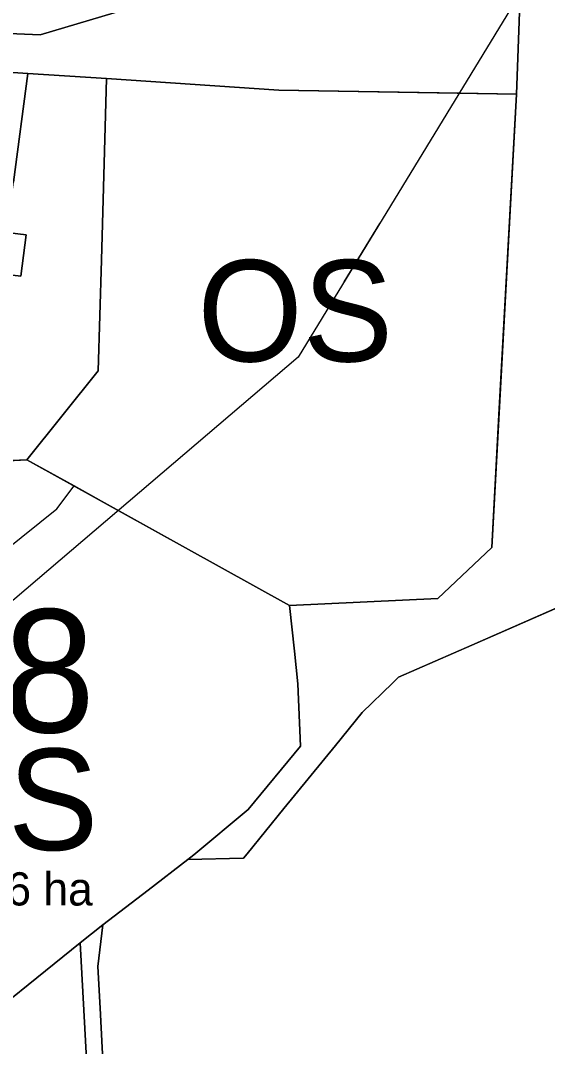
# Model space of a CAD drawing. Extents: x -555509 to -553005, y -1186756 to -1182560.
# Drawn here: x -554284.6 to -554211.8, y -1184704.3 to -1184562.5 of the extents above; entities that cross this region are included whole.
import ezdxf

# ---------------------------------------------------------------- set-up
doc = ezdxf.new("R2010")
doc.units = 0
for name, color, linetype in [('Level 15', 7, 'Continuous'), ('Level 26', 7, 'Continuous'), ('Level 29', 7, 'Continuous'), ('Level 31', 7, 'Continuous'), ('Level 36', 7, 'Continuous'), ('Level 46', 7, 'Continuous'), ('Level 48', 7, 'Continuous'), ('Level 52', 7, 'Continuous'), ('Level 56', 7, 'Continuous'), ('Level 59', 7, 'Continuous'), ('Level 6', 7, 'Continuous'), ('Level 63', 7, 'Continuous'), ('navrh_OS', 7, 'Continuous'), ('OBRYS_PLOCH', 7, 'Continuous'), ('stav_AT', 7, 'Continuous'), ('stav_OK', 7, 'Continuous'), ('stav_OS', 7, 'Continuous'), ('stav_PU', 7, 'Continuous'), ('stav_ZK', 7, 'Continuous'), ('stav_ZZ', 7, 'Continuous')]:
    doc.layers.add(name, color=color, linetype=linetype)

msp = doc.modelspace()

# ---------------------------------------------------------------- linework, layer by layer
at = {"layer": 'Level 15'}
for points in [[(-554258.53, -1184557.5), (-554281.94, -1184564.49), (-554298.16, -1184563.78), (-554299.18, -1184566.89), (-554332.34, -1184566), (-554346.56, -1184565.62), (-554332.42, -1184566.56), (-554283.64, -1184569.81), (-554272.74, -1184570.53), (-554248.93, -1184572.12), (-554216.08, -1184572.66), (-554214.89, -1184539.93)], [(-554405.31, -1184560.98), (-554390.85, -1184565.28), (-554377.17, -1184568.09), (-554374.19, -1184568.76), (-554373.89, -1184568.8), (-554361.26, -1184570.03), (-554346.66, -1184571.42), (-554346.74, -1184568.7), (-554346.56, -1184565.62), (-554332.34, -1184566), (-554299.18, -1184566.89), (-554298.16, -1184563.78), (-554281.94, -1184564.49), (-554258.53, -1184557.5)]]:
    msp.add_lwpolyline(points, dxfattribs=at)
at = {"layer": 'Level 26'}
msp.add_line((-554273.25, -1184687.46), (-554276.41, -1184689.96), dxfattribs=at)
for points in [[(-554273.09, -1184709.83), (-554273.61, -1184698.98), (-554273.94, -1184693.19), (-554273.25, -1184687.46)], [(-554276.41, -1184689.96), (-554272.97, -1184752.53), (-554271.69, -1184791.65), (-554271.05, -1184808.75), (-554272.48, -1184836.55), (-554272.44, -1184853.45), (-554270.39, -1184894.22)]]:
    msp.add_lwpolyline(points, dxfattribs=at)
at = {"layer": 'Level 31'}
for points in [[(-553997.29, -1184320.09), (-554016.36, -1184366.23), (-554036.46, -1184409.26), (-554049.09, -1184432.2), (-554098.06, -1184473.18), (-554142.9, -1184516.99), (-554206.3, -1184543.54), (-554246.24, -1184609), (-554366.6, -1184711.57), (-554375.17, -1184735.92), (-554380.97, -1184742.11), (-554402.36, -1184756.03), (-554415.63, -1184766.72), (-554409.45, -1184838.88), (-554423.36, -1184867.62), (-554433.16, -1184895.06), (-554448.23, -1184939.39), (-554444.24, -1184998.93), (-554443.72, -1185035.39), (-554434.96, -1185098.79), (-554425.81, -1185158.84), (-554425.17, -1185178.04), (-554431.86, -1185204.97), (-554445.49, -1185223.21)], [(-554239.91, -1184598.62), (-554234.97, -1184590.53)]]:
    msp.add_lwpolyline(points, dxfattribs=at)
at = {"layer": 'Level 36'}
for points in [[(-554216.08, -1184572.66), (-554214.89, -1184539.93), (-554181.64, -1184528.14), (-554179.57, -1184527.1)], [(-554247.47, -1184643.35), (-554226.98, -1184642.35), (-554219.51, -1184635.3), (-554216.08, -1184572.66)], [(-554320.38, -1184662.7), (-554321.1, -1184663.28), (-554294.55, -1184701.98), (-554289.4, -1184700.39), (-554280, -1184692.84), (-554276.41, -1184689.96), (-554273.25, -1184687.46), (-554267.01, -1184682.66), (-554261.49, -1184678.42), (-554260.66, -1184677.77), (-554253.15, -1184671.5), (-554245.93, -1184662.76), (-554246.31, -1184654.17), (-554246.78, -1184649.63), (-554247.47, -1184643.35)]]:
    msp.add_lwpolyline(points, dxfattribs=at)
at = {"layer": 'Level 48'}
msp.add_lwpolyline([(-554332.42, -1184566.56), (-554333.18, -1184572.27), (-554335.42, -1184589.01), (-554310.85, -1184592.33), (-554311.09, -1184594.15), (-554308.73, -1184594.45), (-554306.92, -1184594.68), (-554306.96, -1184594.98), (-554296.42, -1184596.33), (-554296.76, -1184598.99), (-554291.84, -1184599.6), (-554289.86, -1184599.85), (-554287.25, -1184600.17), (-554286.91, -1184597.54), (-554284.58, -1184597.84), (-554283.86, -1184592.12), (-554286.52, -1184591.77), (-554285.61, -1184584.84), (-554283.64, -1184569.81), (-554332.42, -1184566.56)], dxfattribs=at)
at = {"layer": 'Level 52'}
for points in [[(-554216.08, -1184572.66), (-554214.89, -1184539.93), (-554181.64, -1184528.14), (-554156.08, -1184515.36), (-554170.58, -1184509.11), (-554175.48, -1184497.33), (-554184.23, -1184479.8), (-554171.95, -1184475.96)], [(-554277.24, -1184626.81), (-554271.13, -1184630.21), (-554247.47, -1184643.35), (-554226.98, -1184642.35), (-554219.51, -1184635.3), (-554216.08, -1184572.66)], [(-554347.4, -1184712.36), (-554357.64, -1184711.84), (-554360.55, -1184707.77), (-554356.21, -1184692.69), (-554344.83, -1184692.69), (-554334.59, -1184685.99), (-554323.09, -1184664.88), (-554279.6, -1184629.99), (-554277.24, -1184626.81)]]:
    msp.add_lwpolyline(points, dxfattribs=at)
at = {"layer": 'Level 56'}
for p, q in [((-554283.78, -1184623.18), (-554312.32, -1184624.73)), ((-554277.24, -1184626.81), (-554283.78, -1184623.18)), ((-554271.13, -1184630.21), (-554277.24, -1184626.81)), ((-554247.47, -1184643.35), (-554271.13, -1184630.21)), ((-554246.78, -1184649.63), (-554247.47, -1184643.35)), ((-554260.66, -1184677.77), (-554253.15, -1184671.5)), ((-554267.01, -1184682.66), (-554261.49, -1184678.42)), ((-554261.49, -1184678.42), (-554260.66, -1184677.77)), ((-554273.25, -1184687.46), (-554267.01, -1184682.66)), ((-554276.41, -1184689.96), (-554273.25, -1184687.46)), ((-554280, -1184692.84), (-554276.41, -1184689.96))]:
    msp.add_line(p, q, dxfattribs=at)
for points in [[(-554253.15, -1184671.5), (-554245.93, -1184662.76), (-554246.31, -1184654.17), (-554246.78, -1184649.63)], [(-554294.55, -1184701.98), (-554289.4, -1184700.39), (-554280, -1184692.84)]]:
    msp.add_lwpolyline(points, dxfattribs=at)
at = {"layer": 'Level 6'}
msp.add_line((-554218.51, -1184616.99), (-554216.08, -1184572.66), dxfattribs=at)
for points in [[(-554216.08, -1184572.66), (-554214.89, -1184539.93), (-554181.64, -1184528.14), (-554156.08, -1184515.36), (-554170.58, -1184509.11), (-554175.48, -1184497.33), (-554184.23, -1184479.8), (-554171.95, -1184475.96)], [(-554277.24, -1184626.81), (-554271.13, -1184630.21), (-554247.47, -1184643.35), (-554226.98, -1184642.35), (-554219.51, -1184635.3), (-554218.51, -1184616.99)], [(-554347.4, -1184712.36), (-554357.64, -1184711.84), (-554360.55, -1184707.77), (-554356.21, -1184692.69), (-554344.83, -1184692.69), (-554334.59, -1184685.99), (-554323.09, -1184664.88), (-554279.6, -1184629.99), (-554277.24, -1184626.81)]]:
    msp.add_lwpolyline(points, dxfattribs=at)
at = {"layer": 'navrh_OS'}
for p, q in [((-554277.24, -1184626.81), (-554283.78, -1184623.18)), ((-554277.24, -1184626.81), (-554283.78, -1184623.18)), ((-554271.13, -1184630.21), (-554277.24, -1184626.81)), ((-554271.13, -1184630.21), (-554277.24, -1184626.81)), ((-554247.47, -1184643.35), (-554271.13, -1184630.21)), ((-554247.47, -1184643.35), (-554271.13, -1184630.21))]:
    msp.add_line(p, q, dxfattribs=at)
msp.add_lwpolyline([(-554283.78, -1184623.18), (-554312.32, -1184624.73), (-554315.2, -1184624.89), (-554318.78, -1184661.42), (-554321.1, -1184663.28), (-554294.55, -1184701.98), (-554289.4, -1184700.39), (-554280, -1184692.84), (-554276.41, -1184689.96), (-554273.25, -1184687.46), (-554267.01, -1184682.66), (-554261.49, -1184678.42), (-554260.66, -1184677.77), (-554253.15, -1184671.5), (-554245.93, -1184662.76), (-554246.31, -1184654.17), (-554246.78, -1184649.63), (-554247.47, -1184643.35)], dxfattribs=at)
msp.add_lwpolyline([(-554283.78, -1184623.18), (-554312.32, -1184624.73), (-554315.2, -1184624.89), (-554318.78, -1184661.42), (-554321.1, -1184663.28), (-554294.55, -1184701.98), (-554289.4, -1184700.39), (-554280, -1184692.84), (-554276.41, -1184689.96), (-554273.25, -1184687.46), (-554267.01, -1184682.66), (-554261.49, -1184678.42), (-554260.66, -1184677.77), (-554253.15, -1184671.5), (-554245.93, -1184662.76), (-554246.31, -1184654.17), (-554246.78, -1184649.63), (-554247.47, -1184643.35)], dxfattribs=at)
at = {"layer": 'OBRYS_PLOCH'}
for p, q in [((-554272.74, -1184570.53), (-554273.46, -1184595.6)), ((-554248.93, -1184572.12), (-554272.74, -1184570.53)), ((-554248.93, -1184572.12), (-554272.74, -1184570.53)), ((-554223.99, -1184572.53), (-554248.93, -1184572.12)), ((-554216.08, -1184572.66), (-554223.99, -1184572.53)), ((-554216.08, -1184572.66), (-554219.51, -1184635.3)), ((-554273.46, -1184595.6), (-554273.9, -1184610.9)), ((-554273.9, -1184610.9), (-554283.78, -1184623.18)), ((-554283.78, -1184623.18), (-554312.32, -1184624.73)), ((-554283.78, -1184623.18), (-554247.47, -1184643.35)), ((-554283.78, -1184623.18), (-554277.24, -1184626.81)), ((-554283.78, -1184623.18), (-554277.24, -1184626.81)), ((-554277.24, -1184626.81), (-554271.13, -1184630.21)), ((-554277.24, -1184626.81), (-554271.13, -1184630.21)), ((-554271.13, -1184630.21), (-554247.47, -1184643.35)), ((-554271.13, -1184630.21), (-554247.47, -1184643.35)), ((-554219.51, -1184635.3), (-554226.98, -1184642.35)), ((-554222.24, -1184648.79), (-554206.01, -1184641.69)), ((-554247.47, -1184643.35), (-554226.98, -1184642.35)), ((-554226.98, -1184642.35), (-554247.47, -1184643.35)), ((-554247.47, -1184643.35), (-554226.98, -1184642.35)), ((-554246.78, -1184649.63), (-554247.47, -1184643.35)), ((-554247.47, -1184643.35), (-554246.78, -1184649.63)), ((-554232.38, -1184653.22), (-554222.24, -1184648.79)), ((-554246.31, -1184654.17), (-554246.78, -1184649.63)), ((-554237.4, -1184658.12), (-554233.22, -1184654.04)), ((-554233.22, -1184654.04), (-554232.38, -1184653.22)), ((-554241.12, -1184662.68), (-554237.4, -1184658.12)), ((-554245.93, -1184662.76), (-554253.15, -1184671.5)), ((-554248.22, -1184671.39), (-554241.12, -1184662.68)), ((-554253.3, -1184677.62), (-554248.22, -1184671.39)), ((-554261.49, -1184678.42), (-554253.82, -1184678.26)), ((-554253.82, -1184678.26), (-554253.3, -1184677.62)), ((-554273.25, -1184687.46), (-554276.41, -1184689.96)), ((-554276.41, -1184689.96), (-554280, -1184692.84))]:
    msp.add_line(p, q, dxfattribs=at)
for points in [[(-554181.64, -1184528.14), (-554214.89, -1184539.93), (-554216.08, -1184572.66)], [(-554332.42, -1184566.56), (-554333.18, -1184572.27), (-554335.42, -1184589.01), (-554310.85, -1184592.33), (-554311.09, -1184594.15), (-554308.73, -1184594.45), (-554306.92, -1184594.68), (-554306.96, -1184594.98), (-554296.42, -1184596.33), (-554296.76, -1184598.99), (-554291.84, -1184599.6), (-554289.86, -1184599.85), (-554287.25, -1184600.17), (-554286.91, -1184597.54), (-554284.58, -1184597.84), (-554283.86, -1184592.12), (-554286.52, -1184591.77), (-554285.61, -1184584.84), (-554283.64, -1184569.81), (-554332.42, -1184566.56)], [(-554312.32, -1184624.73), (-554283.78, -1184623.18), (-554273.9, -1184610.9), (-554273.46, -1184595.6), (-554272.74, -1184570.53), (-554283.64, -1184569.81), (-554285.61, -1184584.84)], [(-554248.93, -1184572.12), (-554272.74, -1184570.53), (-554273.46, -1184595.6), (-554273.9, -1184610.9), (-554283.78, -1184623.18), (-554312.32, -1184624.73)], [(-554272.74, -1184570.53), (-554273.46, -1184595.6), (-554273.9, -1184610.9), (-554283.78, -1184623.18)], [(-554289.4, -1184700.39), (-554280, -1184692.84), (-554276.41, -1184689.96), (-554273.25, -1184687.46), (-554267.01, -1184682.66), (-554261.49, -1184678.42), (-554260.66, -1184677.77), (-554253.15, -1184671.5), (-554245.93, -1184662.76), (-554246.31, -1184654.17), (-554246.78, -1184649.63), (-554247.47, -1184643.35), (-554226.98, -1184642.35), (-554219.51, -1184635.3), (-554216.08, -1184572.66), (-554248.93, -1184572.12)], [(-554216.08, -1184572.66), (-554223.99, -1184572.53), (-554248.93, -1184572.12)], [(-554226.98, -1184642.35), (-554219.51, -1184635.3), (-554216.08, -1184572.66)], [(-554226.98, -1184642.35), (-554219.51, -1184635.3), (-554216.08, -1184572.66)], [(-554286.52, -1184591.77), (-554283.86, -1184592.12), (-554284.58, -1184597.84), (-554286.91, -1184597.54)], [(-554247.47, -1184643.35), (-554271.13, -1184630.21), (-554277.24, -1184626.81), (-554283.78, -1184623.18)], [(-554206.01, -1184641.69), (-554222.24, -1184648.79), (-554232.38, -1184653.22), (-554233.22, -1184654.04), (-554237.4, -1184658.12), (-554241.12, -1184662.68), (-554248.22, -1184671.39), (-554253.3, -1184677.62), (-554253.82, -1184678.26), (-554261.49, -1184678.42)], [(-554246.78, -1184649.63), (-554246.31, -1184654.17), (-554245.93, -1184662.76)], [(-554261.49, -1184678.42), (-554260.66, -1184677.77), (-554253.15, -1184671.5), (-554245.93, -1184662.76), (-554246.31, -1184654.17)], [(-554253.15, -1184671.5), (-554260.66, -1184677.77), (-554261.49, -1184678.42)], [(-554261.49, -1184678.42), (-554267.01, -1184682.66), (-554273.25, -1184687.46)], [(-554273.25, -1184687.46), (-554267.01, -1184682.66), (-554261.49, -1184678.42)], [(-554280, -1184692.84), (-554276.41, -1184689.96), (-554273.25, -1184687.46)], [(-554273.09, -1184709.83), (-554273.61, -1184698.98), (-554273.94, -1184693.19), (-554273.25, -1184687.46)], [(-554273.25, -1184687.46), (-554273.94, -1184693.19), (-554273.61, -1184698.98), (-554273.09, -1184709.83)], [(-554271.69, -1184791.65), (-554272.97, -1184752.53), (-554276.41, -1184689.96)], [(-554276.41, -1184689.96), (-554272.97, -1184752.53), (-554271.69, -1184791.65), (-554271.05, -1184808.75), (-554272.48, -1184836.55), (-554272.44, -1184853.45), (-554270.39, -1184894.22)], [(-554280, -1184692.84), (-554289.4, -1184700.39), (-554294.55, -1184701.98), (-554299.98, -1184703.66), (-554301.21, -1184704.05), (-554308.51, -1184707.78), (-554315.2, -1184708.27), (-554330.24, -1184709.56), (-554335.95, -1184713.64), (-554342.58, -1184714.8)], [(-554294.55, -1184701.98), (-554289.4, -1184700.39), (-554280, -1184692.84)]]:
    msp.add_lwpolyline(points, dxfattribs=at)
at = {"layer": 'stav_AT'}
for points in [[(-554206.01, -1184641.69), (-554222.24, -1184648.79), (-554232.38, -1184653.22), (-554233.22, -1184654.04), (-554237.4, -1184658.12), (-554241.12, -1184662.68), (-554248.22, -1184671.39), (-554253.3, -1184677.62), (-554253.82, -1184678.26), (-554261.49, -1184678.42)], [(-554261.49, -1184678.42), (-554267.01, -1184682.66), (-554273.25, -1184687.46)], [(-554273.25, -1184687.46), (-554273.94, -1184693.19), (-554273.61, -1184698.98), (-554273.09, -1184709.83)]]:
    msp.add_lwpolyline(points, dxfattribs=at)
at = {"layer": 'stav_OK'}
for points in [[(-554312.32, -1184624.73), (-554283.78, -1184623.18), (-554273.9, -1184610.9), (-554273.46, -1184595.6), (-554272.74, -1184570.53), (-554283.64, -1184569.81), (-554285.61, -1184584.84)], [(-554286.52, -1184591.77), (-554283.86, -1184592.12), (-554284.58, -1184597.84), (-554286.91, -1184597.54)]]:
    msp.add_lwpolyline(points, dxfattribs=at)
at = {"layer": 'stav_OS'}
for p, q in [((-554216.08, -1184572.66), (-554223.99, -1184572.53)), ((-554219.51, -1184635.3), (-554216.08, -1184572.66)), ((-554273.46, -1184595.6), (-554273.9, -1184610.9)), ((-554273.9, -1184610.9), (-554283.78, -1184623.18)), ((-554283.78, -1184623.18), (-554277.24, -1184626.81)), ((-554277.24, -1184626.81), (-554247.47, -1184643.35)), ((-554277.24, -1184626.81), (-554271.13, -1184630.21)), ((-554271.13, -1184630.21), (-554247.47, -1184643.35)), ((-554226.98, -1184642.35), (-554219.51, -1184635.3)), ((-554247.47, -1184643.35), (-554226.98, -1184642.35))]:
    msp.add_line(p, q, dxfattribs=at)
msp.add_lwpolyline([(-554223.99, -1184572.53), (-554248.93, -1184572.12), (-554272.74, -1184570.53), (-554273.46, -1184595.6)], dxfattribs=at)
at = {"layer": 'stav_PU'}
msp.add_lwpolyline([(-554346.56, -1184565.62), (-554332.42, -1184566.56), (-554283.64, -1184569.81), (-554272.74, -1184570.53), (-554248.93, -1184572.12), (-554216.08, -1184572.66), (-554214.89, -1184539.93), (-554229.66, -1184545.16), (-554234.79, -1184524.28), (-554237.89, -1184513.13), (-554240.76, -1184497.49), (-554243.67, -1184498.4), (-554254.62, -1184455.48), (-554237.39, -1184435.65), (-554231.67, -1184424.85), (-554227.11, -1184416.25), (-554222.06, -1184403.24), (-554219.02, -1184400.69), (-554218.65, -1184400.6), (-554216.11, -1184397.39), (-554203.92, -1184386.77), (-554203.54, -1184386.81), (-554193.31, -1184369.41)], dxfattribs=at)
at = {"layer": 'stav_ZK'}
for p, q in [((-554216.08, -1184572.66), (-554219.51, -1184635.3)), ((-554219.51, -1184635.3), (-554226.98, -1184642.35)), ((-554222.24, -1184648.79), (-554206.01, -1184641.69)), ((-554226.98, -1184642.35), (-554247.47, -1184643.35)), ((-554253.3, -1184677.62), (-554248.22, -1184671.39))]:
    msp.add_line(p, q, dxfattribs=at)
for points in [[(-554181.64, -1184528.14), (-554214.89, -1184539.93), (-554216.08, -1184572.66)], [(-554247.47, -1184643.35), (-554246.78, -1184649.63), (-554246.31, -1184654.17), (-554245.93, -1184662.76), (-554253.15, -1184671.5), (-554260.66, -1184677.77), (-554261.49, -1184678.42)], [(-554237.4, -1184658.12), (-554233.22, -1184654.04), (-554232.38, -1184653.22), (-554222.24, -1184648.79)], [(-554248.22, -1184671.39), (-554241.12, -1184662.68), (-554237.4, -1184658.12)], [(-554261.49, -1184678.42), (-554253.82, -1184678.26), (-554253.3, -1184677.62)]]:
    msp.add_lwpolyline(points, dxfattribs=at)
at = {"layer": 'stav_ZZ'}
msp.add_line((-554276.41, -1184689.96), (-554280, -1184692.84), dxfattribs=at)
for points in [[(-554271.69, -1184791.65), (-554272.97, -1184752.53), (-554276.41, -1184689.96)], [(-554280, -1184692.84), (-554289.4, -1184700.39), (-554294.55, -1184701.98), (-554299.98, -1184703.66), (-554301.21, -1184704.05), (-554308.51, -1184707.78), (-554315.2, -1184708.27), (-554330.24, -1184709.56), (-554335.95, -1184713.64), (-554342.58, -1184714.8)]]:
    msp.add_lwpolyline(points, dxfattribs=at)

# ---------------------------------------------------------------- texts
at = {"layer": 'Level 29'}
msp.add_text('0,3976 ha', height=4.588, dxfattribs=at).set_placement((-554301.94, -1184684.78))
at = {"layer": 'Level 46'}
msp.add_text('Z.8', height=17, dxfattribs=at).set_placement((-554307.18, -1184660.86))
at = {"layer": 'Level 59'}
msp.add_text('OS', height=14, dxfattribs=at).set_placement((-554260.19, -1184609.61))
at = {"layer": 'Level 63'}
msp.add_text('OS', height=14, dxfattribs=at).set_placement((-554300.93, -1184677.12))

doc.saveas('drawing.dxf')
